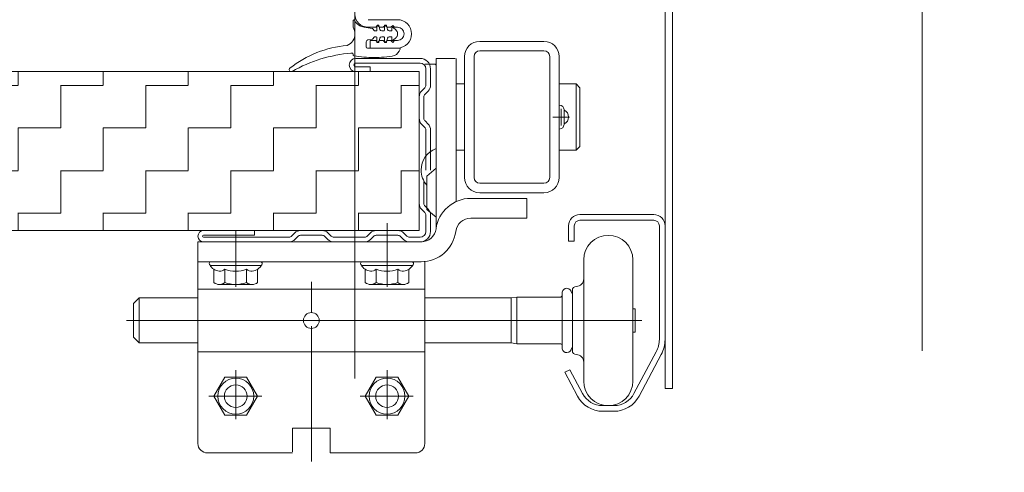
# Model space of a CAD drawing. Header units: metres. Extents: x 1316.5 to 1415.3, y -94.1 to -52.
# Tile 558 of 656: x 1408.377 to 1408.637, y -73.868 to -73.749. Entities that reach past the tile are written whole.
import ezdxf

# ---------------------------------------------------------------- set-up
doc = ezdxf.new("R2010")
doc.units = ezdxf.units.M
doc.header["$PDMODE"] = 65
for name, pattern in [('AUSGEZOGEN', [0]), ('GETRENNT2_S10', [0.045, 0.02, -0.01, 0, -0.005, 0, -0.01]), ('STRICHLINIE2_S3', [0.055, 0.04, -0.015])]:
    doc.linetypes.add(name, pattern=pattern)
for name, color, linetype in [('XR$3$_40732', 7, 'Continuous'), ('XR$3$_40733', 7, 'Continuous'), ('XR$3$_42154', 7, 'Continuous')]:
    doc.layers.add(name, color=color, linetype=linetype)
for name, color, linetype, lineweight in [('XR$3$Maßlinie 1_50', 7, 'AUSGEZOGEN', 25), ('XR$3$Muster', 4, 'AUSGEZOGEN', 13), ('XR$3$Wand Mauerwerk tr_1', 42, 'AUSGEZOGEN', 18)]:
    doc.layers.add(name, color=color, linetype=linetype, lineweight=lineweight)
doc.styles.add('ARIAL', font='arial.ttf')
doc.dimstyles.new('DIMSTYLE_4', dxfattribs={"dimtxt": 0.04, "dimasz": 0.03, "dimexe": 0, "dimexo": 1e-06, "dimgap": 0.02, "dimtad": 2, "dimdec": 1, "dimlfac": 100, "dimrnd": 0.5, "dimzin": 4, "dimdsep": 46, "dimtxsty": 'ARIAL', "dimblk1": 'ALL_ML_KREIS', "dimblk2": 'ALL_ML_KREIS', "dimsah": 1, "dimcen": 0, "dimse1": 1, "dimse2": 1, "dimclrd": 7, "dimclre": 7, "dimclrt": 7, "dimadec": 0, "dimazin": 0, "dimtfac": 1, "dimtdec": 0, "dimtix": 1, "dimtmove": 2, "dimatfit": 3, "dimfxl": 0, "dimtzin": 0, "dimlwd": 0, "dimlwe": 25, "dimarcsym": 0})

# ---------------------------------------------------------------- blocks, each defined once
blk = doc.blocks.new('ALL_ML_KREIS')
at = {"color": 0, "linetype": 'ByBlock', "lineweight": -2}
for p, q in [((0, -0.5), (0, 0.5)), ((-1, 0), (0.5, 0))]:
    blk.add_line(p, q, dxfattribs=at)
blk.add_circle((0, 0), 0.15, dxfattribs=at)
blk = doc.blocks.new('*D206')
at = {"layer": 'DEFPOINTS', "color": 7, "linetype": 'AUSGEZOGEN', "lineweight": 25, "transparency": 33554687}
for p in [(1408.465268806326, -73.4723452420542), (1408.615268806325, -73.84536920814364), (1408.465268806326, -74.35704428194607)]:
    blk.add_point(p, dxfattribs=at)
at = {"layer": 'XR$3$Maßlinie 1_50', "color": 7, "linetype": 'AUSGEZOGEN', "lineweight": -2, "transparency": 33554687}
blk.add_line((1408.465268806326, -74.35704428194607), (1408.615268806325, -74.35704428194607), dxfattribs=at)
at = {"layer": 'XR$3$Maßlinie 1_50', "color": 7, "linetype": 'AUSGEZOGEN', "lineweight": 25, "transparency": 33554687, "xscale": 0.03, "yscale": 0.03, "zscale": 0.03, "rotation": 180}
blk.add_blockref('ALL_ML_KREIS', (1408.465268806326, -74.35704428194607), dxfattribs=at)
at = {"layer": 'XR$3$Maßlinie 1_50', "color": 7, "linetype": 'AUSGEZOGEN', "lineweight": 25, "transparency": 33554687, "xscale": 0.03, "yscale": 0.03, "zscale": 0.03}
blk.add_blockref('ALL_ML_KREIS', (1408.615268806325, -74.35704428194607), dxfattribs=at)
at = {"layer": 'XR$3$Maßlinie 1_50', "color": 7, "linetype": 'AUSGEZOGEN', "lineweight": 25, "transparency": 33554687, "insert": (1408.53830973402, -74.32636215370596), "char_height": 0.04, "width": 0.16, "attachment_point": 5, "style": 'ARIAL'}
blk.add_mtext('\\A1;{\\A1;{15\\H0.026400;\\S^ ;}}', dxfattribs=at)
blk = doc.blocks.new('*D207')
at = {"layer": 'DEFPOINTS', "color": 7, "linetype": 'AUSGEZOGEN', "lineweight": 25, "transparency": 33554687}
for p in [(1408.615268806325, -73.84536920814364), (1409.315268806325, -74.35131016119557), (1408.615268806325, -74.35704428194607)]:
    blk.add_point(p, dxfattribs=at)
at = {"layer": 'XR$3$Maßlinie 1_50', "color": 7, "linetype": 'AUSGEZOGEN', "lineweight": -2, "transparency": 33554687}
blk.add_line((1408.615268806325, -74.35704428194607), (1409.315268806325, -74.35704428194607), dxfattribs=at)
at = {"layer": 'XR$3$Maßlinie 1_50', "color": 7, "linetype": 'AUSGEZOGEN', "lineweight": 25, "transparency": 33554687, "xscale": 0.03, "yscale": 0.03, "zscale": 0.03, "rotation": 180}
blk.add_blockref('ALL_ML_KREIS', (1408.615268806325, -74.35704428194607), dxfattribs=at)
at = {"layer": 'XR$3$Maßlinie 1_50', "color": 7, "linetype": 'AUSGEZOGEN', "lineweight": 25, "transparency": 33554687, "xscale": 0.03, "yscale": 0.03, "zscale": 0.03}
blk.add_blockref('ALL_ML_KREIS', (1409.315268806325, -74.35704428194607), dxfattribs=at)
at = {"layer": 'XR$3$Maßlinie 1_50', "color": 7, "linetype": 'AUSGEZOGEN', "lineweight": 25, "transparency": 33554687, "insert": (1408.963528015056, -74.32636215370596), "char_height": 0.04, "width": 0.16, "attachment_point": 5, "style": 'ARIAL'}
blk.add_mtext('\\A1;{\\A1;{70\\H0.026400;\\S^ ;}}', dxfattribs=at)

msp = doc.modelspace()

# ---------------------------------------------------------------- hatches: boundary and pattern name
at = {"layer": 'XR$3$Muster', "linetype": 'AUSGEZOGEN', "lineweight": 13, "transparency": 33554687}
h = msp.add_hatch(dxfattribs=at)
h.set_pattern_fill('MUSTER', color=4, scale=0.01125, angle=90.00000000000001, style=0, pattern_type=2)
h.set_pattern_definition([(90.00000000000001, (-0.02250000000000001, 0.0225), (-0.01125, 0.01125), [0.01125, -0.01125]), (180, (-0.02250000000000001, 0.0225), (-0.01125, -0.01125), [0.01125, -0.01125])])
h.paths.add_polyline_path([(1408.482268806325, -73.80459626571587), (1408.482268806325, -73.76259626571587), (1407.991280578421, -73.76259626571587), (1407.991280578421, -73.80459626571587)], flags=0)

# ---------------------------------------------------------------- linework, layer by layer
at = {"layer": 'XR$3$_40732', "color": 3, "linetype": 'AUSGEZOGEN', "lineweight": 13, "transparency": 33554687}
for p, q in [((1408.547268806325, -73.8463666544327), (1408.547268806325, -73.7398666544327)), ((1408.549268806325, -73.7398666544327), (1408.549268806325, -73.8463666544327)), ((1408.476518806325, -73.7488666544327), (1408.468768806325, -73.7488666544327)), ((1408.470768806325, -73.7508666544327), (1408.468768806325, -73.7508666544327)), ((1408.470768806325, -73.7508666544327), (1408.471268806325, -73.7503666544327)), ((1408.471768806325, -73.7508666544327), (1408.471268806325, -73.7503666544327)), ((1408.472768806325, -73.7508666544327), (1408.471768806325, -73.7508666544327)), ((1408.472768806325, -73.7508666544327), (1408.473268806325, -73.7503666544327)), ((1408.473768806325, -73.7508666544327), (1408.473268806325, -73.7503666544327)), ((1408.474768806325, -73.7508666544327), (1408.473768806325, -73.7508666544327)), ((1408.474768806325, -73.7508666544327), (1408.475268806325, -73.7503666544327)), ((1408.475768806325, -73.7508666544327), (1408.475268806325, -73.7503666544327)), ((1408.476518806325, -73.7508666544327), (1408.475768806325, -73.7508666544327)), ((1408.470768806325, -73.7543666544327), (1408.469268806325, -73.7543666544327)), ((1408.469268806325, -73.7563666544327), (1408.469268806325, -73.7543666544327)), ((1408.470768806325, -73.7543666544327), (1408.471268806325, -73.7548666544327)), ((1408.471768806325, -73.7543666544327), (1408.471268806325, -73.7548666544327)), ((1408.472768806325, -73.7543666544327), (1408.471768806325, -73.7543666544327)), ((1408.472768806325, -73.7543666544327), (1408.473268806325, -73.7548666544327)), ((1408.473768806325, -73.7543666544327), (1408.473268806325, -73.7548666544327)), ((1408.474768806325, -73.7543666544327), (1408.473768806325, -73.7543666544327)), ((1408.474768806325, -73.7543666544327), (1408.475268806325, -73.7548666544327)), ((1408.475768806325, -73.7543666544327), (1408.475268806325, -73.7548666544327)), ((1408.476518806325, -73.7543666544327), (1408.475768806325, -73.7543666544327)), ((1408.515268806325, -73.75459626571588), (1408.498268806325, -73.75459626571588)), ((1408.469268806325, -73.7563666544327), (1408.476518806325, -73.7563666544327)), ((1408.494268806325, -73.75859626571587), (1408.494268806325, -73.79059626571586)), ((1408.496768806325, -73.75859626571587), (1408.496768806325, -73.79059626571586)), ((1408.515268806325, -73.75709626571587), (1408.498268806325, -73.75709626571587)), ((1408.516768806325, -73.79059626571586), (1408.516768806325, -73.75859626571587)), ((1408.519268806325, -73.79059626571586), (1408.519268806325, -73.75859626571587)), ((1408.483768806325, -73.76059626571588), (1408.486268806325, -73.76059626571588)), ((1408.491768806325, -73.75909626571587), (1408.486768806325, -73.75909626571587)), ((1408.486768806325, -73.75909626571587), (1408.486768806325, -73.78293941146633)), ((1408.486768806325, -73.77459626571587), (1408.486768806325, -73.76109626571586)), ((1408.492018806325, -73.7748254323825), (1408.492018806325, -73.75909626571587)), ((1408.492022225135, -73.76584626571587), (1408.494268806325, -73.76584626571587)), ((1408.519268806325, -73.76584626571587), (1408.523768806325, -73.76584626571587)), ((1408.523768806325, -73.76584626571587), (1408.523768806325, -73.78334626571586)), ((1408.524768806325, -73.76684626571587), (1408.523768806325, -73.76584626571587)), ((1408.524768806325, -73.76684626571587), (1408.524768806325, -73.78234626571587)), ((1408.486768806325, -73.78172867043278), (1408.486768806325, -73.77459626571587)), ((1408.492018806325, -73.7748254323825), (1408.492018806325, -73.79699150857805)), ((1408.486768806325, -73.78809626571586), (1408.486768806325, -73.78172867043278)), ((1408.486768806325, -73.78293941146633), (1408.486768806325, -73.78809626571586)), ((1408.492022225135, -73.78334626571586), (1408.494268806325, -73.78334626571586)), ((1408.519268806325, -73.78334626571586), (1408.523768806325, -73.78334626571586)), ((1408.523768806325, -73.78334626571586), (1408.524768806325, -73.78234626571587)), ((1408.484268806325, -73.79019401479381), (1408.486768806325, -73.78809626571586)), ((1408.486768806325, -73.78809626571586), (1408.486768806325, -73.80388547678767)), ((1408.484268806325, -73.79899851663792), (1408.484268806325, -73.79019401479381)), ((1408.515268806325, -73.79209626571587), (1408.498268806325, -73.79209626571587)), ((1408.515268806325, -73.79459626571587), (1408.498268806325, -73.79459626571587)), ((1408.510765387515, -73.79609626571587), (1408.495902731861, -73.79609626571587)), ((1408.510765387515, -73.80134626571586), (1408.510765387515, -73.79609626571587)), ((1408.486768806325, -73.80109626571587), (1408.484268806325, -73.79899851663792)), ((1408.495902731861, -73.80134626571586), (1408.510765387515, -73.80134626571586)), ((1408.486768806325, -73.80388547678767), (1408.486768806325, -73.80409626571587)), ((1408.423765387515, -73.81284626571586), (1408.423765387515, -73.80759626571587)), ((1408.423765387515, -73.80759626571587), (1408.482768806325, -73.80759626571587)), ((1408.423765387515, -73.8201166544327), (1408.423765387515, -73.81284626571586)), ((1408.423765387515, -73.81284626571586), (1408.482768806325, -73.81284626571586)), ((1408.483765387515, -73.8201166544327), (1408.483765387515, -73.81284626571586)), ((1408.423768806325, -73.8201166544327), (1408.423768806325, -73.8608666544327)), ((1408.423768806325, -73.8201166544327), (1408.483765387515, -73.8201166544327)), ((1408.483765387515, -73.8201166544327), (1408.483765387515, -73.86109626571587)), ((1408.483768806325, -73.8221166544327), (1408.483768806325, -73.8201166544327)), ((1408.451681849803, -73.8283666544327), (1408.455855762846, -73.8283666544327)), ((1408.483765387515, -73.8366166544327), (1408.423768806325, -73.8366166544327)), ((1408.549268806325, -73.8463666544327), (1408.547268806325, -73.8463666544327)), ((1408.458718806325, -73.85686665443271), (1408.448818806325, -73.85686665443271)), ((1408.448818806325, -73.86311376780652), (1408.448818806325, -73.85686665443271)), ((1408.458718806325, -73.85686665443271), (1408.458718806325, -73.8633666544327)), ((1408.448818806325, -73.8633666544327), (1408.426268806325, -73.8633666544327)), ((1408.481218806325, -73.8633666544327), (1408.458718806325, -73.8633666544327))]:
    msp.add_line(p, q, dxfattribs=at)
at = {"layer": 'XR$3$_40732', "color": 2, "linetype": 'AUSGEZOGEN', "lineweight": 13, "transparency": 33554687}
for p, q in [((1408.464777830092, -73.74912515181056), (1408.464777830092, -73.7508666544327)), ((1408.467764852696, -73.75087885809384), (1408.469882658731, -73.75119264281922)), ((1408.471077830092, -73.75046665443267), (1408.471077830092, -73.75166665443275)), ((1408.471462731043, -73.75031665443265), (1408.471227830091, -73.75031665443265)), ((1408.471880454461, -73.75144606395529), (1408.471607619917, -73.75042783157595)), ((1408.473077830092, -73.75046665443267), (1408.473077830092, -73.75166665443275)), ((1408.473462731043, -73.75031665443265), (1408.473227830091, -73.75031665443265)), ((1408.473880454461, -73.75144606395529), (1408.473607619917, -73.75042783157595)), ((1408.47541424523, -73.75092039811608), (1408.476131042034, -73.75158896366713)), ((1408.469882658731, -73.75119264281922), (1408.469970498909, -73.75120565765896)), ((1408.469970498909, -73.75120565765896), (1408.470019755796, -73.75127954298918)), ((1408.470019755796, -73.75127954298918), (1408.470333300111, -73.75174985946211)), ((1408.470333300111, -73.75348344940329), (1408.470019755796, -73.75395376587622)), ((1408.470458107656, -73.75181665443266), (1408.470927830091, -73.75181665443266)), ((1408.470458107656, -73.75341665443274), (1408.470927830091, -73.75341665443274)), ((1408.472927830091, -73.75181665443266), (1408.472363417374, -73.75181665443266)), ((1408.472363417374, -73.75341665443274), (1408.472927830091, -73.75341665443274)), ((1408.474927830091, -73.75181665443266), (1408.474363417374, -73.75181665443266)), ((1408.474363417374, -73.75341665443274), (1408.474927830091, -73.75341665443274)), ((1408.475077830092, -73.75106665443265), (1408.475077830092, -73.75166665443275)), ((1408.468277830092, -73.75606665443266), (1408.468277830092, -73.75470982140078)), ((1408.469882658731, -73.75404066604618), (1408.468704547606, -73.75421522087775)), ((1408.471077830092, -73.75356665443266), (1408.471077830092, -73.75476665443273)), ((1408.471227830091, -73.75491665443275), (1408.471462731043, -73.75491665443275)), ((1408.471607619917, -73.75480547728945), (1408.471880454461, -73.75378724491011)), ((1408.473077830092, -73.75356665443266), (1408.473077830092, -73.75476665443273)), ((1408.473227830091, -73.75491665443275), (1408.473462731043, -73.75491665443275)), ((1408.473607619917, -73.75480547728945), (1408.473880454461, -73.75378724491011)), ((1408.475077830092, -73.75356665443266), (1408.475077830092, -73.75416665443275)), ((1408.476131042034, -73.75364434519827), (1408.47541424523, -73.75431291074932)), ((1408.464181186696, -73.75767934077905), (1408.464477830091, -73.75767934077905)), ((1408.464777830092, -73.75811642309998), (1408.464777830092, -73.7579793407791)), ((1408.464777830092, -73.75828105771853), (1408.464777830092, -73.7583666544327)), ((1408.464858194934, -73.7583666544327), (1408.464777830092, -73.7583666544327)), ((1408.476027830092, -73.7563666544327), (1408.468577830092, -73.7563666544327)), ((1408.476027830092, -73.7563666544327), (1408.477077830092, -73.7563666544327)), ((1408.51936206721, -73.77143141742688), (1408.519268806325, -73.77143141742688)), ((1408.519768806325, -73.77679626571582), (1408.519768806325, -73.7723962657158)), ((1408.52056206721, -73.77276030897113), (1408.52056206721, -73.77263141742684)), ((1408.52056206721, -73.77643222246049), (1408.52056206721, -73.77276030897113)), ((1408.517568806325, -73.77459626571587), (1408.521968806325, -73.77459626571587)), ((1408.52056206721, -73.77656111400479), (1408.52056206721, -73.77643222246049)), ((1408.519268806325, -73.77776111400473), (1408.51936206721, -73.77776111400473)), ((1408.524769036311, -73.80036665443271), (1408.544268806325, -73.80036665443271)), ((1408.524769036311, -73.8018666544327), (1408.544268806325, -73.8018666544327)), ((1408.433768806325, -73.81950202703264), (1408.433768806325, -73.80459626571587)), ((1408.473768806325, -73.81950202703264), (1408.473768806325, -73.80459626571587)), ((1408.521769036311, -73.8033666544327), (1408.521769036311, -73.8073666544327)), ((1408.523269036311, -73.8073666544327), (1408.523269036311, -73.8033666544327)), ((1408.545768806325, -73.8033666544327), (1408.545768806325, -73.8333666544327)), ((1408.547268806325, -73.8033666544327), (1408.547268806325, -73.8333666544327)), ((1408.473768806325, -73.81484626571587), (1408.473768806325, -73.80584626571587)), ((1408.523269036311, -73.8073666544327), (1408.521769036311, -73.8073666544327)), ((1408.525768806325, -73.8123666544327), (1408.525768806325, -73.8283666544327)), ((1408.538768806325, -73.8123666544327), (1408.538768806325, -73.8283666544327)), ((1408.440268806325, -73.81384626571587), (1408.427268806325, -73.81384626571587)), ((1408.427995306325, -73.81484626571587), (1408.427995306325, -73.81833588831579)), ((1408.430882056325, -73.81833588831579), (1408.430882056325, -73.81484626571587)), ((1408.436655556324, -73.81833588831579), (1408.436655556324, -73.81484626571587)), ((1408.439542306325, -73.81833588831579), (1408.439542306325, -73.81484626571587)), ((1408.480268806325, -73.81384626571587), (1408.467268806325, -73.81384626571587)), ((1408.467995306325, -73.81484626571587), (1408.467995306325, -73.81833588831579)), ((1408.470882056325, -73.81833588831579), (1408.470882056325, -73.81484626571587)), ((1408.476655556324, -73.81833588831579), (1408.476655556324, -73.81484626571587)), ((1408.479542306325, -73.81833588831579), (1408.479542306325, -73.81484626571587)), ((1408.453768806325, -73.82627969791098), (1408.453768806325, -73.81813517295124)), ((1408.433768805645, -73.81884626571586), (1408.429438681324, -73.81884626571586)), ((1408.438098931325, -73.81884626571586), (1408.433768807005, -73.81884626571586)), ((1408.473768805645, -73.81884626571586), (1408.469438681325, -73.81884626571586)), ((1408.478098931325, -73.81884626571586), (1408.473768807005, -73.81884626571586)), ((1408.5200665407, -73.82171665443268), (1408.5200665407, -73.8211166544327)), ((1408.522768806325, -73.8283666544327), (1408.522768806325, -73.8203666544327)), ((1408.4067665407, -73.82391665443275), (1408.4082665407, -73.82241665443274)), ((1408.4082665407, -73.83431665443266), (1408.4082665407, -73.82241665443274)), ((1408.4082665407, -73.82241665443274), (1408.423768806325, -73.82241665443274)), ((1408.483768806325, -73.82241665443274), (1408.5065665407, -73.82241665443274)), ((1408.5080665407, -73.82221665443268), (1408.5065665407, -73.82241665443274)), ((1408.5065665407, -73.83431665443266), (1408.5065665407, -73.82241665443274)), ((1408.5080665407, -73.82221665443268), (1408.5080665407, -73.83451665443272)), ((1408.5195665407, -73.82221665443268), (1408.5080665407, -73.82221665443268)), ((1408.5200665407, -73.83501665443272), (1408.5200665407, -73.82171665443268)), ((1408.4067665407, -73.82391665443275), (1408.4067665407, -73.83281665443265)), ((1408.538768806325, -73.82529165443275), (1408.5394165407, -73.82529165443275)), ((1408.5394165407, -73.82529165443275), (1408.5394165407, -73.82621665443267)), ((1408.5394165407, -73.82621665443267), (1408.5394165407, -73.8283666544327)), ((1408.451681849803, -73.8283666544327), (1408.404886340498, -73.8283666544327)), ((1408.455855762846, -73.8283666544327), (1408.5394165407, -73.8283666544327)), ((1408.522768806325, -73.8363666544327), (1408.522768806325, -73.8283666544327)), ((1408.525768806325, -73.8283666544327), (1408.525768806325, -73.8443666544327)), ((1408.538768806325, -73.8283666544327), (1408.538768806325, -73.8443666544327)), ((1408.5394165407, -73.8283666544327), (1408.5394165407, -73.83051665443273)), ((1408.5394165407, -73.8283666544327), (1408.541112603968, -73.8283666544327)), ((1408.453768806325, -73.84570204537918), (1408.453768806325, -73.8298666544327)), ((1408.453768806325, -73.83116769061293), (1408.453768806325, -73.86559693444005)), ((1408.5394165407, -73.83144165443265), (1408.538768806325, -73.83144165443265)), ((1408.5394165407, -73.83051665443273), (1408.5394165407, -73.83144165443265)), ((1408.4067665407, -73.83281665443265), (1408.4082665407, -73.83431665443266)), ((1408.423768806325, -73.83431665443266), (1408.4082665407, -73.83431665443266)), ((1408.5065665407, -73.83431665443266), (1408.483768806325, -73.83431665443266)), ((1408.5065665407, -73.83431665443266), (1408.5080665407, -73.83451665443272)), ((1408.5195665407, -73.83451665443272), (1408.5080665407, -73.83451665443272)), ((1408.5200665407, -73.8356166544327), (1408.5200665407, -73.83501665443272)), ((1408.544945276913, -73.83666077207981), (1408.539062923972, -73.8476901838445)), ((1408.546268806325, -73.8373666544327), (1408.540386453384, -73.8483960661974)), ((1408.433768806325, -73.8544785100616), (1408.433768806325, -73.8414785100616)), ((1408.473768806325, -73.8544785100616), (1408.473768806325, -73.8414785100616)), ((1408.522112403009, -73.8413666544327), (1408.520787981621, -73.84207086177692)), ((1408.522112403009, -73.8413666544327), (1408.525471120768, -73.84768348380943)), ((1408.430882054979, -73.8433666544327), (1408.427995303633, -73.8483666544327)), ((1408.436655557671, -73.8433666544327), (1408.430882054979, -73.8433666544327)), ((1408.439542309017, -73.8483666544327), (1408.436655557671, -73.8433666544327)), ((1408.470882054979, -73.8433666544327), (1408.467995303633, -73.8483666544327)), ((1408.476655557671, -73.8433666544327), (1408.470882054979, -73.8433666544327)), ((1408.479542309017, -73.8483666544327), (1408.476655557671, -73.8433666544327)), ((1408.524146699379, -73.84838769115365), (1408.520787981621, -73.84207086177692)), ((1408.426678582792, -73.8483666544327), (1408.440678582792, -73.8483666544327)), ((1408.427995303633, -73.8483666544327), (1408.430882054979, -73.8533666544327)), ((1408.436655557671, -73.8533666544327), (1408.439542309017, -73.8483666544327)), ((1408.466678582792, -73.8483666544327), (1408.480678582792, -73.8483666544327)), ((1408.467995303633, -73.8483666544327), (1408.470882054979, -73.8533666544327)), ((1408.476655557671, -73.8533666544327), (1408.479542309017, -73.8483666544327)), ((1408.530768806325, -73.8508666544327), (1408.533768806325, -73.8508666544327)), ((1408.533768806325, -73.8523666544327), (1408.530768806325, -73.8523666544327)), ((1408.430882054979, -73.8533666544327), (1408.436655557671, -73.8533666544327)), ((1408.470882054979, -73.8533666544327), (1408.476655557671, -73.8533666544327))]:
    msp.add_line(p, q, dxfattribs=at)
for points in [[(1408.433768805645, -73.81884626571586), (1408.433768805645, -73.81884626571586)], [(1408.473768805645, -73.81884626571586), (1408.473768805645, -73.81884626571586)], [(1408.5394165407, -73.8283666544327), (1408.5394165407, -73.8283666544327)]]:
    msp.add_lwpolyline(points, close=True, dxfattribs=at)
for centre, radius in [((1408.433768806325, -73.8483666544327), 0.00475), ((1408.473768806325, -73.8483666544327), 0.00475), ((1408.433768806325, -73.8483666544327), 0.003), ((1408.473768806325, -73.8483666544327), 0.003)]:
    msp.add_circle(centre, radius, dxfattribs=at)
at = {"layer": 'XR$3$_40732', "color": 3, "linetype": 'AUSGEZOGEN', "lineweight": 13, "transparency": 33554687}
for centre, radius, start, end in [((1408.468768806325, -73.7473666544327), 0.0035, 180, 270), ((1408.476518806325, -73.7526166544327), 0.00375, 0, 90), ((1408.476518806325, -73.7526166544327), 0.00175, 0, 90), ((1408.476518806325, -73.7526166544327), 0.00175, 270, 0), ((1408.476518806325, -73.7526166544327), 0.00375, 270, 0), ((1408.498268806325, -73.75859626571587), 0.004, 90, 180), ((1408.515268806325, -73.75859626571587), 0.004, 0, 90), ((1408.498268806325, -73.75859626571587), 0.0015, 90, 180), ((1408.515268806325, -73.75859626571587), 0.0015, 0, 90), ((1408.486268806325, -73.76109626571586), 0.0005, 0, 90), ((1408.519768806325, -73.77459626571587), 0.001999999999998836, 293.3676994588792, 66.63230054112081), ((1408.488768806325, -73.78859626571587), 0.005999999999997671, 109.4712206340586, 180), ((1408.488768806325, -73.78859626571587), 0.006, 180, 221.4096221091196), ((1408.498268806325, -73.79059626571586), 0.004, 180, 270), ((1408.498268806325, -73.79059626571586), 0.0015, 180, 270), ((1408.515268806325, -73.79059626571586), 0.004, 270, 0), ((1408.515268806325, -73.79059626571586), 0.0015, 270, 0), ((1408.495902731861, -73.80534626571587), 0.00925, 90, 172.4104576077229), ((1408.495902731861, -73.80534626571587), 0.004, 90, 172.4104576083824), ((1408.482768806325, -73.80359626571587), 0.004, 270, 352.4104576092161), ((1408.482768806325, -73.80359626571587), 0.00925, 270, 352.4104576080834), ((1408.453768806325, -73.8283666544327), 0.002086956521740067, 0, 180), ((1408.453768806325, -73.8283666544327), 0.002086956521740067, 180, 0), ((1408.426268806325, -73.8608666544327), 0.0025, 180, 270), ((1408.481268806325, -73.8608666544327), 0.0025, 270, 0)]:
    msp.add_arc(centre, radius, start, end, dxfattribs=at)
at = {"layer": 'XR$3$_40732', "color": 2, "linetype": 'AUSGEZOGEN', "lineweight": 13, "transparency": 33554687}
for centre, radius, start, end in [((1408.464986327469, -73.74912515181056), 0.0002084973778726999, 90, 180), ((1408.461965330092, -73.7526166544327), 0.0033125, 0, 31.89079180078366), ((1408.464986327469, -73.74912515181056), 0.0002084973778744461, 27.43215822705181, 90), ((1408.468277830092, -73.74741665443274), 0.003499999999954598, 207.4321582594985, 261.5720863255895), ((1408.471227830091, -73.75046665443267), 0.0001500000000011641, 90, 180), ((1408.471462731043, -73.75046665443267), 0.0001499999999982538, 14.99999999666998, 90), ((1408.473227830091, -73.75046665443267), 0.0001500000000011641, 90, 180), ((1408.473462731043, -73.75046665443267), 0.0001499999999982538, 14.99999999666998, 90), ((1408.475277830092, -73.75106665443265), 0.0002000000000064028, 46.99394151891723, 180), ((1408.461965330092, -73.7526166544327), 0.003312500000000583, 292.441802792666, 0), ((1408.469853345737, -73.75139048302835), 0.0002000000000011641, 33.69006738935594, 81.57208627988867), ((1408.470458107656, -73.75166665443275), 0.0001499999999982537, 213.6900675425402, 270), ((1408.470458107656, -73.75356665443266), 0.0001500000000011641, 90, 146.3099324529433), ((1408.470927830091, -73.75166665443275), 0.0001500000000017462, 270, 0), ((1408.470927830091, -73.75356665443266), 0.0001499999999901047, 0, 90), ((1408.472363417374, -73.75131665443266), 0.0004999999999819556, 194.999999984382, 270), ((1408.472363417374, -73.75391665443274), 0.0005, 90, 165.0000000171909), ((1408.472927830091, -73.75166665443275), 0.0001500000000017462, 270, 0), ((1408.472927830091, -73.75356665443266), 0.0001499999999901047, 0, 90), ((1408.474363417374, -73.75131665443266), 0.0004999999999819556, 194.999999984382, 270), ((1408.474363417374, -73.75391665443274), 0.0005, 90, 165.0000000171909), ((1408.474927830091, -73.75166665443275), 0.0001500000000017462, 270, 0), ((1408.474927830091, -73.75356665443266), 0.0001499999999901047, 0, 90), ((1408.475172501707, -73.75261665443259), 0.001405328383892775, 26.9999999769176, 46.9939415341), ((1408.475172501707, -73.75261665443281), 0.001405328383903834, 313.0060584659, 325.3012235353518), ((1408.475172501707, -73.75261665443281), 0.001405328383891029, 325.3012235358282, 333.0000000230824), ((1408.475172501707, -73.75261665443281), 0.001405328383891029, 325.3012235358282, 333.0000000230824), ((1408.475172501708, -73.7526166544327), 0.00140532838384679, 0, 26.99999999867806), ((1408.475172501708, -73.7526166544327), 0.001405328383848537, 333.0000000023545, 0), ((1408.465649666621, -73.7837957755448), 0.02822141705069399, 94.9187879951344, 128.4895815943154), ((1408.468777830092, -73.75470982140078), 0.0004999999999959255, 98.4279137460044, 180), ((1408.468577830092, -73.75606665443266), 0.0002999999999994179, 180, 270), ((1408.469853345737, -73.75384282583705), 0.0001999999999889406, 278.4279137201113, 326.3099326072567), ((1408.471227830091, -73.75476665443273), 0.0001499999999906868, 180, 270), ((1408.471462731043, -73.75476665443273), 0.0001499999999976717, 270, 345.0000000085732), ((1408.473227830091, -73.75476665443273), 0.0001499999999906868, 180, 270), ((1408.473462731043, -73.75476665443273), 0.0001499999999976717, 270, 345.0000000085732), ((1408.475277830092, -73.75416665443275), 0.0002000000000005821, 180, 313.0060584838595), ((1408.467413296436, -73.79563591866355), 0.03805544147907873, 94.60080635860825, 119.5091959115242), ((1408.478986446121, -73.793456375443), 0.03862910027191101, 112.2424984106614, 112.248130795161), ((1408.464477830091, -73.7579793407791), 0.0003000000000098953, 0, 112.2424982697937), ((1408.465077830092, -73.75811642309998), 0.0002999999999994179, 180, 260.0462107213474), ((1408.470274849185, -73.72850301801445), 0.03036597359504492, 260.0462108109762, 270.0046990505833), ((1408.470274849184, -73.72850301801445), 0.0303659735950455, 270.0046990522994, 280.4361956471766), ((1408.474013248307, -73.75534258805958), 0.003499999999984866, 300.2291281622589, 338.2270648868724), ((1408.477077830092, -73.75656665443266), 0.0002000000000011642, 0, 90), ((1408.477077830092, -73.75656665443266), 0.000200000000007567, 338.227064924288, 0), ((1408.448396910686, -73.76209740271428), 0.0005000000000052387, 160.3111054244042, 250.3111053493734), ((1408.448396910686, -73.76209740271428), 0.0005000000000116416, 128.5315699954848, 160.3111054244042), ((1408.448396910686, -73.76209740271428), 0.0005000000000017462, 124.8829644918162, 128.5315699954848), ((1408.448396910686, -73.76209740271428), 0.0005000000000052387, 250.3111053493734, 302.9118451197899), ((1408.51936206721, -73.77263141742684), 0.00119999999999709, 0, 90), ((1408.51936206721, -73.77656111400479), 0.001199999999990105, 270, 0), ((1408.524769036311, -73.8033666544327), 0.003, 90, 180), ((1408.524769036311, -73.8033666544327), 0.003, 90, 180), ((1408.544268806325, -73.8033666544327), 0.003, 0, 90), ((1408.544268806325, -73.8033666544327), 0.003, 0, 90), ((1408.524769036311, -73.8033666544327), 0.0015, 90, 180), ((1408.544268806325, -73.8033666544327), 0.0015, 0, 90), ((1408.532268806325, -73.8123666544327), 0.006500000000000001, 0, 180), ((1408.427268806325, -73.81334626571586), 0.0005, 90, 180), ((1408.427268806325, -73.81334626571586), 0.0005, 180, 223.0554047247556), ((1408.440268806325, -73.81334626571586), 0.0005, 0, 90), ((1408.440268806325, -73.81334626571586), 0.0004999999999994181, 320.010719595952, 0), ((1408.467268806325, -73.81334626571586), 0.0005, 90, 180), ((1408.467268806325, -73.81334626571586), 0.0005, 180, 223.0554047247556), ((1408.480268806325, -73.81334626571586), 0.0005, 0, 90), ((1408.480268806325, -73.81334626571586), 0.0004999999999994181, 320.010719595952, 0), ((1408.427268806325, -73.81334626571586), 0.0004999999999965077, 223.0554047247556, 270), ((1408.4298107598, -73.81204170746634), 0.003340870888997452, 209.5155153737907, 262.7893516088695), ((1408.429438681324, -73.81306048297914), 0.002296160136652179, 268.8206524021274, 308.9471888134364), ((1408.433768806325, -73.80693756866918), 0.008419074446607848, 249.9474346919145, 290.0525653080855), ((1408.438098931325, -73.81306048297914), 0.002296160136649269, 231.0528111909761, 270.7430464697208), ((1408.437724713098, -73.81202361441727), 0.003357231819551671, 276.9114866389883, 330.680367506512), ((1408.440268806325, -73.81334626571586), 0.0005, 270, 320.010719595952), ((1408.467268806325, -73.81334626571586), 0.0004999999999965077, 223.0554047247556, 270), ((1408.4698107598, -73.81204170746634), 0.003340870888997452, 209.5155153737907, 262.7893516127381), ((1408.469438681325, -73.81306048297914), 0.002296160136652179, 268.8206524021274, 308.9471888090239), ((1408.473768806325, -73.80693756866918), 0.008419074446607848, 249.9474346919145, 290.0525653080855), ((1408.478098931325, -73.81306048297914), 0.002296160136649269, 231.0528111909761, 270.7430464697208), ((1408.477724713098, -73.81202361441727), 0.003357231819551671, 276.9114866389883, 330.680367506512), ((1408.480268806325, -73.81334626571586), 0.0005, 270, 320.010719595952), ((1408.429438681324, -73.81655010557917), 0.002296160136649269, 231.0528112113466, 270), ((1408.429438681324, -73.81655010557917), 0.002296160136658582, 270, 308.9471888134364), ((1408.433768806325, -73.81042719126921), 0.008419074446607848, 249.9474346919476, 269.999995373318), ((1408.433768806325, -73.81042719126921), 0.008419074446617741, 270.000004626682, 290.0525653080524), ((1408.438098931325, -73.81655010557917), 0.002296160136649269, 231.0528111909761, 270), ((1408.438098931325, -73.81655010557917), 0.002296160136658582, 270, 308.9471887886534), ((1408.469438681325, -73.81655010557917), 0.002296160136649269, 231.0528112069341, 270), ((1408.469438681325, -73.81655010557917), 0.002296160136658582, 270, 308.9471888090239), ((1408.473768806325, -73.81042719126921), 0.008419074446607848, 249.9474346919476, 269.999995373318), ((1408.473768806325, -73.81042719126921), 0.008419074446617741, 270.000004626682, 290.0525653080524), ((1408.478098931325, -73.81655010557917), 0.002296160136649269, 231.0528111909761, 270), ((1408.478098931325, -73.81655010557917), 0.002296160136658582, 270, 308.9471887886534), ((1408.523768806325, -73.8173666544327), 0.002, 270, 0), ((1408.433768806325, -73.81042719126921), 0.008419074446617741, 269.999995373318, 270.0000526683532), ((1408.473768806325, -73.81042719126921), 0.008419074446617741, 269.999995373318, 270.0000526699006), ((1408.5213165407, -73.8211166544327), 0.001249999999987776, 168.463040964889, 180), ((1408.5213165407, -73.8211166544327), 0.00125, 90, 168.4630409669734), ((1408.5213165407, -73.8211166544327), 0.00125, 0, 90), ((1408.523768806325, -73.8203666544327), 0.001, 90, 180), ((1408.5195665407, -73.82171665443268), 0.0005, 270, 0), ((1408.538768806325, -73.8333666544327), 0.007000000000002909, 331.9275130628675, 0), ((1408.538768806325, -73.8333666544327), 0.0085, 331.927513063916, 0), ((1408.5195665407, -73.83501665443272), 0.0005, 0, 90), ((1408.5213165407, -73.8356166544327), 0.00125, 180, 191.5369590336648), ((1408.5213165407, -73.8356166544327), 0.001249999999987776, 191.5369590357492, 270), ((1408.5213165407, -73.8356166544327), 0.00125, 270, 0), ((1408.523768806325, -73.8363666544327), 0.001, 180, 270), ((1408.523768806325, -73.8393666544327), 0.002, 0, 90), ((1408.532268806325, -73.8443666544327), 0.006500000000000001, 180, 0), ((1408.530768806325, -73.8448666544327), 0.007500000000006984, 208.0000000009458, 270), ((1408.530768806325, -73.8448666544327), 0.006000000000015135, 208.0000000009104, 270), ((1408.533768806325, -73.8448666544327), 0.006, 270, 331.9275130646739), ((1408.533768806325, -73.8448666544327), 0.0075, 270, 331.9275130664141)]:
    msp.add_arc(centre, radius, start, end, dxfattribs=at)
at = {"layer": 'XR$3$_40733', "color": 2, "linetype": 'AUSGEZOGEN', "lineweight": 13, "transparency": 33554687}
for p, q in [((1408.482518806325, -73.75909626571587), (1408.465518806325, -73.75909626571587)), ((1408.465518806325, -73.76034626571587), (1408.482518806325, -73.76034626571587)), ((1408.469268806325, -73.76134626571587), (1408.465518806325, -73.76134626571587)), ((1408.469268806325, -73.76259626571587), (1408.469268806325, -73.76134626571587)), ((1408.465518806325, -73.76259626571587), (1408.469268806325, -73.76259626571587)), ((1408.484018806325, -73.76184626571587), (1408.484018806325, -73.76616426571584)), ((1408.485268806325, -73.76616426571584), (1408.485268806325, -73.76184626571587)), ((1408.483725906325, -73.76687136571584), (1408.482927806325, -73.76766946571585)), ((1408.483811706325, -73.76855336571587), (1408.484609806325, -73.76775526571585)), ((1408.482268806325, -73.76926046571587), (1408.482268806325, -73.77493206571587)), ((1408.483518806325, -73.77493206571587), (1408.483518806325, -73.76926046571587)), ((1408.482927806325, -73.77652306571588), (1408.483725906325, -73.77732116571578)), ((1408.484609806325, -73.77643726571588), (1408.483811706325, -73.77563916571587)), ((1408.484018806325, -73.77802826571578), (1408.484018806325, -73.78866426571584)), ((1408.485268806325, -73.78866426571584), (1408.485268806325, -73.77802826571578)), ((1408.482268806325, -73.79176046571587), (1408.482268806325, -73.79743206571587)), ((1408.483518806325, -73.79743206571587), (1408.483518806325, -73.79176046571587)), ((1408.482927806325, -73.79902306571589), (1408.483725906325, -73.79982116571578)), ((1408.484609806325, -73.79893726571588), (1408.483811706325, -73.79813916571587)), ((1408.473768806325, -73.80855336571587), (1408.473768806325, -73.80263246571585)), ((1408.484018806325, -73.80052826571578), (1408.484018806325, -73.80484626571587)), ((1408.485268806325, -73.80484626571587), (1408.485268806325, -73.80052826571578)), ((1408.438768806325, -73.80459626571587), (1408.425268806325, -73.80459626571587)), ((1408.438768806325, -73.80584626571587), (1408.438768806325, -73.80459626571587)), ((1408.449342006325, -73.80525526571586), (1408.448543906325, -73.80605336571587)), ((1408.456604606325, -73.80459626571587), (1408.450933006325, -73.80459626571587)), ((1408.458993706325, -73.80605336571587), (1408.458195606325, -73.80525526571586)), ((1408.469342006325, -73.80525526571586), (1408.468543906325, -73.80605336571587)), ((1408.476604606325, -73.80459626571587), (1408.470933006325, -73.80459626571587)), ((1408.478993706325, -73.80605336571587), (1408.478195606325, -73.80525526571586)), ((1408.425268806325, -73.80584626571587), (1408.438768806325, -73.80584626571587)), ((1408.447836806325, -73.80634626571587), (1408.425268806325, -73.80634626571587)), ((1408.425268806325, -73.80759626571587), (1408.447836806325, -73.80759626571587)), ((1408.449427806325, -73.80693726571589), (1408.450225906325, -73.80613916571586)), ((1408.450933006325, -73.80584626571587), (1408.456604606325, -73.80584626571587)), ((1408.457311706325, -73.80613916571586), (1408.458109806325, -73.80693726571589)), ((1408.467836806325, -73.80634626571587), (1408.459700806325, -73.80634626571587)), ((1408.459700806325, -73.80759626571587), (1408.467836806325, -73.80759626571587)), ((1408.469427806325, -73.80693726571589), (1408.470225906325, -73.80613916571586)), ((1408.470933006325, -73.80584626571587), (1408.476604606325, -73.80584626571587)), ((1408.477311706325, -73.80613916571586), (1408.478109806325, -73.80693726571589)), ((1408.482518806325, -73.80634626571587), (1408.479700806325, -73.80634626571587)), ((1408.479700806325, -73.80759626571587), (1408.482518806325, -73.80759626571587))]:
    msp.add_line(p, q, dxfattribs=at)
at = {"layer": 'XR$3$_40733', "color": 2, "linetype": 'AUSGEZOGEN', "lineweight": 18, "transparency": 33554687}
for p, q in [((1407.991280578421, -73.76259626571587), (1408.482268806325, -73.76259626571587)), ((1408.482268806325, -73.76259626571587), (1408.482268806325, -73.80459626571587)), ((1408.482268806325, -73.80459626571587), (1407.991280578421, -73.80459626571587))]:
    msp.add_line(p, q, dxfattribs=at)
at = {"layer": 'XR$3$_40733', "color": 2, "linetype": 'AUSGEZOGEN', "lineweight": 13, "transparency": 33554687}
for centre, radius, start, end in [((1408.465518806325, -73.76084626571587), 0.001749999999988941, 90, 270), ((1408.465518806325, -73.76084626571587), 0.0005, 90, 270), ((1408.482518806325, -73.76184626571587), 0.00275, 0, 90), ((1408.482518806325, -73.76184626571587), 0.0015, 0, 90), ((1408.483018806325, -73.76616426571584), 0.0009999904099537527, 315.0000000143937, 0), ((1408.483018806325, -73.76616426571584), 0.002250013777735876, 314.9999999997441, 0), ((1408.484518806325, -73.76926046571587), 0.002250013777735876, 134.9999999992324, 180), ((1408.484518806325, -73.76926046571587), 0.0009999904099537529, 135.0000000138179, 180), ((1408.484518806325, -73.77493206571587), 0.00225, 180, 225.0000000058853), ((1408.484518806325, -73.77493206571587), 0.001, 180, 225), ((1408.483018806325, -73.77802826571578), 0.00225, 0, 45.00000000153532), ((1408.483018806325, -73.77802826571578), 0.001, 0, 45), ((1408.484518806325, -73.79743206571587), 0.00225, 180, 225.0000000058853), ((1408.484518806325, -73.79743206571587), 0.001, 180, 225), ((1408.483018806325, -73.80052826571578), 0.001, 0, 45), ((1408.483018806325, -73.80052826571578), 0.00225, 0, 45.00000000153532), ((1408.425268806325, -73.80609626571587), 0.0015, 90, 270), ((1408.450933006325, -73.80684626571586), 0.00225, 90, 135.0000000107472), ((1408.456604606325, -73.80684626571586), 0.002250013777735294, 45.00000000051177, 90), ((1408.470933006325, -73.80684626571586), 0.00225, 90, 135.0000000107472), ((1408.476604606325, -73.80684626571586), 0.002250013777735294, 45.00000000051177, 90), ((1408.482518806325, -73.80484626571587), 0.00275, 270, 0), ((1408.482518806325, -73.80484626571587), 0.0015, 270, 0), ((1408.425268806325, -73.80609626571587), 0.00025, 90, 270), ((1408.447836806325, -73.80534626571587), 0.001, 270, 315.0000000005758), ((1408.447836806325, -73.80534626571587), 0.00225, 270, 314.9999999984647), ((1408.450933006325, -73.80684626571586), 0.001, 90, 135), ((1408.456604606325, -73.80684626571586), 0.0009999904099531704, 45.00000003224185, 90), ((1408.459700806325, -73.80534626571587), 0.002250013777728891, 225.0000000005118, 270), ((1408.459700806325, -73.80534626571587), 0.0009999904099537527, 224.9999999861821, 270), ((1408.467836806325, -73.80534626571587), 0.001, 270, 315.0000000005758), ((1408.467836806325, -73.80534626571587), 0.00225, 270, 314.9999999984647), ((1408.470933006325, -73.80684626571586), 0.001, 90, 135), ((1408.476604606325, -73.80684626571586), 0.0009999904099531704, 45.00000003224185, 90), ((1408.479700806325, -73.80534626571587), 0.002250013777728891, 225.0000000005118, 270), ((1408.479700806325, -73.80534626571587), 0.0009999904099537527, 224.9999999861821, 270)]:
    msp.add_arc(centre, radius, start, end, dxfattribs=at)
at = {"layer": 'XR$3$_42154', "color": 7, "linetype": 'STRICHLINIE2_S3', "lineweight": 13, "transparency": 33554687}
msp.add_line((1408.465268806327, -72.94371841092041), (1408.46526880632, -74.41504428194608), dxfattribs=at)
at = {"layer": 'XR$3$Wand Mauerwerk tr_1', "color": 7, "linetype": 'GETRENNT2_S10', "lineweight": 13, "transparency": 33554687}
msp.add_line((1408.615268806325, -73.73636920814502), (1408.615268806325, -74.41799214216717), dxfattribs=at)

# ---------------------------------------------------------------- dimensions: what is measured, and where the dimension line sits
at = {"layer": 'XR$3$Maßlinie 1_50', "color": 7, "linetype": 'AUSGEZOGEN', "lineweight": 25, "transparency": 33554687}
for base, p1, p2, picture, middle in [((1408.615268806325, -74.35704428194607), (1408.465268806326, -73.4723462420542), (1408.615268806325, -73.84537020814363), '*D206', (1408.53830973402, -74.32636215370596)), ((1409.315268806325, -74.35704428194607), (1408.615268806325, -73.84537020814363), (1409.315268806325, -74.35131116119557), '*D207', (1408.963528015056, -74.32636215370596))]:
    dim = msp.add_linear_dim(base=base, p1=p1, p2=p2, dimstyle='DIMSTYLE_4', override={"dimpost": '<>', "dimclrd": 7, "dimclre": 7, "dimclrt": 7, "dimlwd": 0, "dimlwe": 25}, dxfattribs=at)
    dim.commit()
    dim.dimension.update_dxf_attribs({"geometry": picture, "text_midpoint": middle, "dimtype": 160})

doc.saveas('drawing.dxf')
